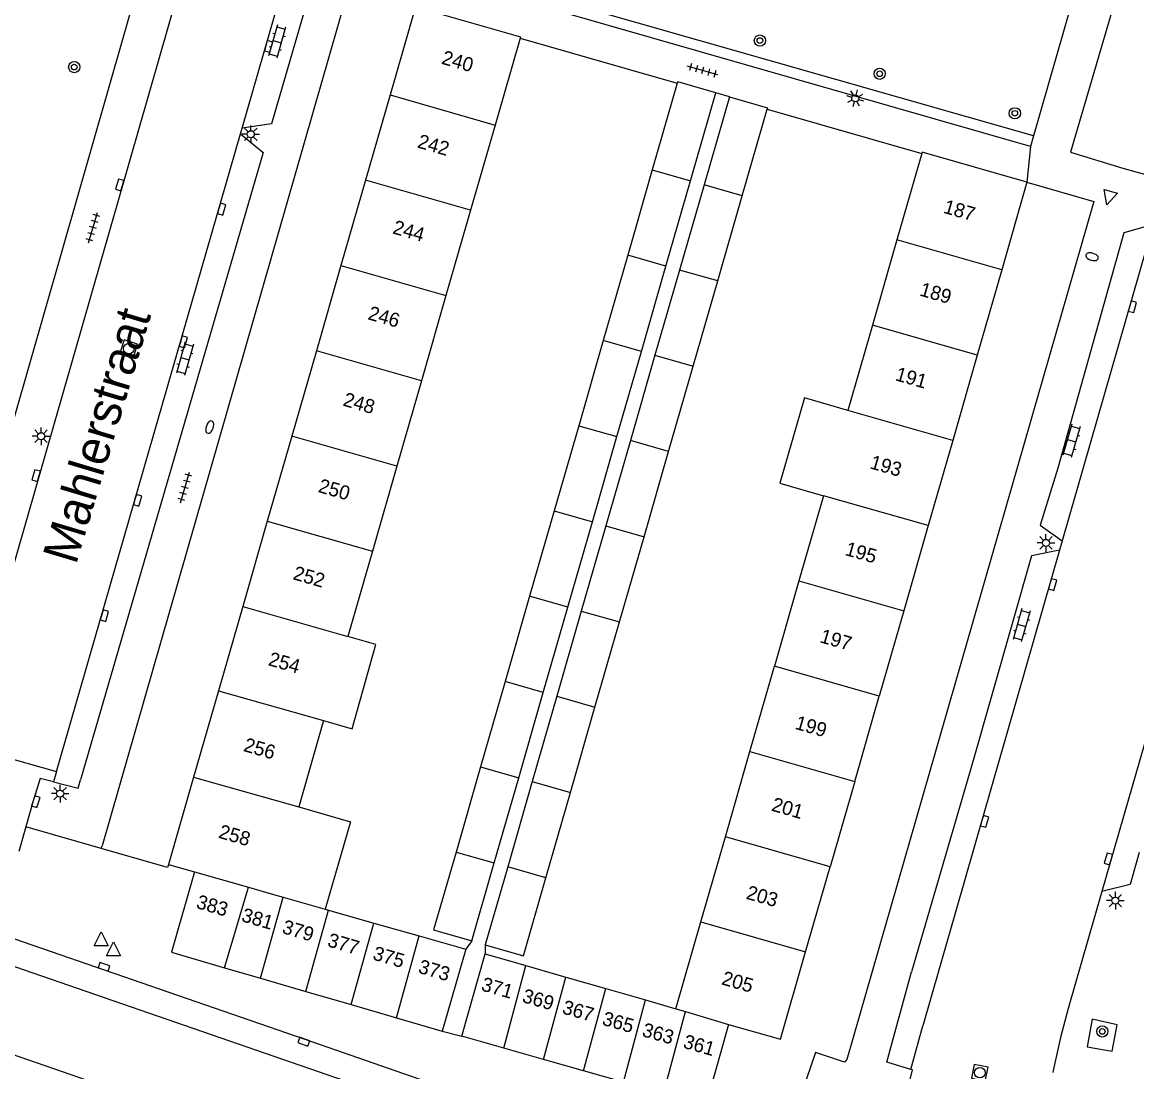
# Model space of a CAD drawing. Extents: x 132999 to 136000, y 398499 to 400501.
# Drawn here: x 133869.6 to 133948.7, y 399785.9 to 399860.4 of the extents above; entities that cross this region are included whole.
import ezdxf

# ---------------------------------------------------------------- set-up
doc = ezdxf.new("R2010")
doc.units = 0
for name, color, linetype in [('gg-afsc-erfafscheiding', 7, 'Continuous'), ('gg-afsc-muur', 7, 'Continuous'), ('gg-anno-huisnummerreeks BGT', 7, 'Continuous'), ('gg-anno-openbare ruimte label', 7, 'Continuous'), ('gg-bbg-bijgebouw', 7, 'Continuous'), ('gg-bbg-gedigitaliseerde bebouwing', 7, 'Continuous'), ('gg-bbg-gedigitaliseerde bijgebouw', 7, 'Continuous'), ('gg-bbg-hoofdgebouw', 7, 'Continuous'), ('gg-bbg-tussenscheiding', 7, 'Continuous'), ('gg-knt-verharding', 7, 'Continuous'), ('gg-knt-verharding nz', 7, 'Continuous'), ('gt-grn-groengrens', 7, 'Continuous'), ('gt-grn-weggrens', 7, 'Continuous'), ('gt-symb-boom', 7, 'Continuous'), ('gt-symb-brandkraan', 7, 'Continuous'), ('gt-symb-klinker verharding', 7, 'Continuous'), ('gt-symb-kolk', 7, 'Continuous'), ('gt-symb-lichtmast', 7, 'Continuous'), ('gt-symb-rioolschacht', 7, 'Continuous'), ('gt-symb-tegel verharding', 7, 'Continuous'), ('gt-symb-waterafsluiter', 7, 'Continuous')]:
    doc.layers.add(name, color=color, linetype=linetype)

# ---------------------------------------------------------------- blocks, each defined once
blk = doc.blocks.new('gt0-BOOM')
at = {"layer": 'gt-symb-boom'}
for radius in [0.4, 0.2]:
    blk.add_circle((0, 0), radius, dxfattribs=at)
blk = doc.blocks.new('gt0-LMAST')
at = {"layer": 'gt-symb-lichtmast'}
for p, q in [((-0.182, 0.173), (-0.447, 0.438)), ((-0.005, 0.246), (-0.005, 0.621)), ((0.172, 0.173), (0.437, 0.438)), ((-0.255, -0.004), (-0.63, -0.004)), ((-0.182, -0.181), (-0.447, -0.446)), ((-0.005, -0.254), (-0.005, -0.629)), ((0.437, -0.446), (0.172, -0.181)), ((0.245, -0.004), (0.62, -0.004))]:
    blk.add_line(p, q, dxfattribs=at)
blk.add_circle((-0.005, -0.004), 0.25, dxfattribs=at)
blk = doc.blocks.new('gt0-KL1')
at = {"layer": 'gt-symb-klinker verharding'}
for p, q in [((-1.15, 0.3), (1.15, 0.3)), ((-1, -0.3), (-1, 0.3)), ((-0.5, 0.3), (-0.5, 0.45)), ((0, -0.3), (0, 0.3)), ((0.5, 0.3), (0.5, 0.45)), ((1, -0.3), (1, 0.3)), ((-1.15, -0.3), (1.15, -0.3)), ((-0.5, -0.45), (-0.5, -0.3)), ((0.5, -0.45), (0.5, -0.3))]:
    blk.add_line(p, q, dxfattribs=at)
blk = doc.blocks.new('gt0-BR')
at = {"layer": 'gt-symb-brandkraan'}
for centre, radius, start, end in [((-0.244, 0), 0.206, 107.56694, 252.43307), ((0.599, -2.664), 3, 106.89205, 107.56694), ((0, -0.691), 0.938, 73.10799, 106.89205), ((-0.599, -2.664), 3, 72.43309, 73.10799), ((0.244, 0), 0.206, 287.56695, 72.43309), ((0.599, 2.664), 3, 252.43307, 253.10797), ((0, 0.691), 0.938, 253.10797, 286.89206), ((-0.599, 2.664), 3, 286.89206, 287.56695)]:
    blk.add_arc(centre, radius, start, end, dxfattribs=at)
blk = doc.blocks.new('gt0-WAFSL')
at = {"layer": 'gt-symb-waterafsluiter'}
for p, q in [((-0.5, -0.333), (0, 0.667)), ((0, 0.667), (0.5, -0.333)), ((0.5, -0.333), (-0.5, -0.333))]:
    blk.add_line(p, q, dxfattribs=at)
blk = doc.blocks.new('gt0-KOLK')
at = {"layer": 'gt-symb-kolk'}
blk.add_lwpolyline([(0, 0), (0.375, 0), (0.375, 0.4), (-0.375, 0.4), (-0.375, 0), (0, 0)], dxfattribs=at)
blk = doc.blocks.new('gt0-RS')
at = {"layer": 'gt-symb-rioolschacht'}
blk.add_lwpolyline([(-0.5, -0.5), (0.5, -0.5), (0.5, 0.5), (-0.5, 0.5)], close=True, dxfattribs=at)
blk.add_circle((0, 0), 0.375, dxfattribs=at)
blk = doc.blocks.new('gt0-TEG1')
at = {"layer": 'gt-symb-tegel verharding'}
for p, q in [((-1.125, 0), (1.125, 0)), ((-0.9, -0.25), (-0.9, 0.25)), ((-0.45, -0.25), (-0.45, 0.25)), ((0, -0.25), (0, 0.25)), ((0.45, -0.25), (0.45, 0.25)), ((0.9, -0.25), (0.9, 0.25))]:
    blk.add_line(p, q, dxfattribs=at)

msp = doc.modelspace()

# ---------------------------------------------------------------- linework, layer by layer
at = {"layer": 'gg-afsc-erfafscheiding'}
for p, q in [((133901.54, 399795.217), (133901.126, 399794.621)), ((133902.492, 399794.922), (133902.488, 399794.288))]:
    msp.add_line(p, q, dxfattribs=at)
at = {"layer": 'gg-afsc-muur'}
for p, q in [((133904.962, 399859.313), (133916.127, 399856.118)), ((133922.505, 399854.281), (133933.482, 399851.123))]:
    msp.add_line(p, q, dxfattribs=at)
at = {"layer": 'gg-bbg-bijgebouw'}
for p, q in [((133883.987, 399793.304), (133886.542, 399792.559)), ((133886.542, 399792.559), (133889.758, 399791.621)), ((133889.758, 399791.621), (133892.974, 399790.683)), ((133892.974, 399790.683), (133896.191, 399789.745)), ((133896.191, 399789.745), (133899.43, 399788.8)), ((133919.75, 399789.26), (133918.14, 399783.52)), ((133903.802, 399787.593), (133900.82, 399788.44)), ((133906.637, 399786.788), (133903.802, 399787.593)), ((133909.476, 399785.981), (133906.637, 399786.788)), ((133912.311, 399785.176), (133909.476, 399785.981))]:
    msp.add_line(p, q, dxfattribs=at)
for points in [[(133918.863, 399855.426), (133916.155, 399856.215), (133916.127, 399856.118)], [(133919.82, 399855.15), (133922.533, 399854.378), (133922.505, 399854.281)]]:
    msp.add_lwpolyline(points, dxfattribs=at)
at = {"layer": 'gg-bbg-gedigitaliseerde bebouwing'}
for p, q in [((133904.962, 399859.313), (133903.189, 399853.148)), ((133903.189, 399853.148), (133901.446, 399847.093)), ((133933.482, 399851.123), (133931.719, 399844.99)), ((133901.446, 399847.093), (133899.705, 399841.04)), ((133931.719, 399844.99), (133929.978, 399838.934)), ((133899.705, 399841.04), (133897.962, 399834.985)), ((133929.978, 399838.934), (133928.239, 399832.88)), ((133897.962, 399834.985), (133896.221, 399828.931)), ((133896.221, 399828.931), (133894.478, 399822.876)), ((133926.498, 399826.825), (133924.758, 399820.771)), ((133894.478, 399822.876), (133892.737, 399816.822)), ((133924.758, 399820.771), (133923.017, 399814.715)), ((133921.277, 399808.661), (133923.017, 399814.715)), ((133891.018, 399810.85), (133889.254, 399804.718)), ((133919.537, 399802.605), (133921.277, 399808.661)), ((133889.254, 399804.718), (133892.922, 399803.663)), ((133892.922, 399803.663), (133891.136, 399797.458)), ((133917.797, 399796.551), (133919.537, 399802.605)), ((133916.027, 399790.396), (133917.797, 399796.551))]:
    msp.add_line(p, q, dxfattribs=at)
for points in [[(133928.239, 399832.88), (133925.148, 399833.764), (133923.416, 399827.706), (133926.498, 399826.825)], [(133891.018, 399810.85), (133893.038, 399810.276), (133894.735, 399816.255), (133892.737, 399816.822)]]:
    msp.add_lwpolyline(points, dxfattribs=at)
at = {"layer": 'gg-bbg-gedigitaliseerde bijgebouw'}
for p, q in [((133916.127, 399856.118), (133914.354, 399849.955)), ((133917.066, 399849.18), (133918.863, 399855.426)), ((133919.82, 399855.15), (133918.023, 399848.906)), ((133920.735, 399848.13), (133922.505, 399854.281)), ((133914.354, 399849.955), (133912.612, 399843.9)), ((133915.324, 399843.125), (133917.066, 399849.18)), ((133918.023, 399848.906), (133916.282, 399842.851)), ((133918.993, 399842.076), (133920.735, 399848.13)), ((133912.612, 399843.9), (133910.87, 399837.847)), ((133913.582, 399837.071), (133915.324, 399843.125)), ((133916.282, 399842.851), (133914.54, 399836.797)), ((133917.252, 399836.022), (133918.993, 399842.076)), ((133910.87, 399837.847), (133909.128, 399831.791)), ((133911.84, 399831.016), (133913.582, 399837.071)), ((133914.54, 399836.797), (133912.798, 399830.742)), ((133915.51, 399829.967), (133917.252, 399836.022)), ((133909.128, 399831.791), (133907.386, 399825.738)), ((133910.098, 399824.962), (133911.84, 399831.016)), ((133912.798, 399830.742), (133911.056, 399824.689)), ((133913.768, 399823.913), (133915.51, 399829.967)), ((133907.386, 399825.738), (133905.644, 399819.683)), ((133908.356, 399818.908), (133910.098, 399824.962)), ((133911.056, 399824.689), (133909.314, 399818.634)), ((133912.026, 399817.859), (133913.768, 399823.913)), ((133905.644, 399819.683), (133903.902, 399813.629)), ((133906.614, 399812.853), (133908.356, 399818.908)), ((133909.314, 399818.634), (133907.572, 399812.579)), ((133910.284, 399811.804), (133912.026, 399817.859)), ((133903.902, 399813.629), (133902.16, 399807.574)), ((133904.872, 399806.798), (133906.614, 399812.853)), ((133907.572, 399812.579), (133905.83, 399806.524)), ((133908.542, 399805.749), (133910.284, 399811.804)), ((133902.16, 399807.574), (133900.419, 399801.52)), ((133903.13, 399800.745), (133904.872, 399806.798)), ((133905.83, 399806.524), (133904.088, 399800.471)), ((133906.8, 399799.695), (133908.542, 399805.749)), ((133901.54, 399795.217), (133903.13, 399800.745)), ((133904.088, 399800.471), (133902.492, 399794.922)), ((133891.136, 399797.458), (133891.367, 399797.392)), ((133891.367, 399797.392), (133894.59, 399796.477)), ((133894.59, 399796.477), (133897.813, 399795.562)), ((133897.813, 399795.562), (133901.126, 399794.621)), ((133901.126, 399794.621), (133899.43, 399788.8)), ((133900.82, 399788.44), (133902.488, 399794.288)), ((133902.488, 399794.288), (133905.376, 399793.458)), ((133905.376, 399793.458), (133908.209, 399792.643)), ((133908.209, 399792.643), (133911.043, 399791.829)), ((133911.043, 399791.829), (133913.875, 399791.015)), ((133913.875, 399791.015), (133916.027, 399790.396))]:
    msp.add_line(p, q, dxfattribs=at)
for points in [[(133900.419, 399801.52), (133898.827, 399795.988), (133901.54, 399795.217)], [(133902.492, 399794.922), (133905.205, 399794.151), (133906.8, 399799.695)]]:
    msp.add_lwpolyline(points, dxfattribs=at)
at = {"layer": 'gg-bbg-hoofdgebouw'}
for p, q in [((133897.54, 399861.53), (133895.74, 399855.279)), ((133895.74, 399855.279), (133893.996, 399849.224)), ((133933.51, 399851.22), (133933.482, 399851.123)), ((133940.95, 399849.08), (133933.51, 399851.22)), ((133893.996, 399849.224), (133892.252, 399843.171)), ((133940.95, 399849.08), (133939.163, 399842.861)), ((133892.252, 399843.171), (133890.509, 399837.117)), ((133939.163, 399842.861), (133937.422, 399836.806)), ((133890.509, 399837.117), (133888.765, 399831.063)), ((133937.422, 399836.806), (133935.681, 399830.752)), ((133888.765, 399831.063), (133887.021, 399825.008)), ((133935.681, 399830.752), (133933.941, 399824.697)), ((133887.021, 399825.008), (133885.278, 399818.955)), ((133933.941, 399824.697), (133932.2, 399818.642)), ((133885.278, 399818.955), (133883.556, 399812.976)), ((133932.2, 399818.642), (133930.459, 399812.587)), ((133883.556, 399812.976), (133881.79, 399806.844)), ((133928.719, 399806.533), (133930.459, 399812.587)), ((133881.79, 399806.844), (133880, 399800.63)), ((133928.719, 399806.533), (133926.978, 399800.477)), ((133880, 399800.63), (133881.86, 399800.12)), ((133925.237, 399794.424), (133926.978, 399800.477))]:
    msp.add_line(p, q, dxfattribs=at)
for points in [[(133897.54, 399861.53), (133904.99, 399859.41), (133904.962, 399859.313)], [(133881.86, 399800.12), (133880.23, 399794.4), (133883.987, 399793.304)], [(133919.75, 399789.26), (133923.46, 399788.24), (133925.237, 399794.424)]]:
    msp.add_lwpolyline(points, dxfattribs=at)
at = {"layer": 'gg-bbg-tussenscheiding'}
for p, q in [((133895.74, 399855.279), (133903.189, 399853.148)), ((133914.354, 399849.955), (133917.066, 399849.18)), ((133901.446, 399847.093), (133893.996, 399849.224)), ((133920.735, 399848.13), (133918.023, 399848.906)), ((133939.163, 399842.861), (133931.719, 399844.99)), ((133915.324, 399843.125), (133912.612, 399843.9)), ((133892.252, 399843.171), (133899.705, 399841.04)), ((133918.993, 399842.076), (133916.282, 399842.851)), ((133937.422, 399836.806), (133929.978, 399838.934)), ((133913.582, 399837.071), (133910.87, 399837.847)), ((133897.962, 399834.985), (133890.509, 399837.117)), ((133914.54, 399836.797), (133917.252, 399836.022)), ((133935.681, 399830.752), (133928.239, 399832.88)), ((133909.128, 399831.791), (133911.84, 399831.016)), ((133896.221, 399828.931), (133888.765, 399831.063)), ((133915.51, 399829.967), (133912.798, 399830.742)), ((133933.941, 399824.697), (133926.498, 399826.825)), ((133887.021, 399825.008), (133894.478, 399822.876)), ((133907.386, 399825.738), (133910.098, 399824.962)), ((133911.056, 399824.689), (133913.768, 399823.913)), ((133924.758, 399820.771), (133932.2, 399818.642)), ((133908.356, 399818.908), (133905.644, 399819.683)), ((133885.278, 399818.955), (133892.737, 399816.822)), ((133909.314, 399818.634), (133912.026, 399817.859)), ((133930.459, 399812.587), (133923.017, 399814.715)), ((133906.614, 399812.853), (133903.902, 399813.629)), ((133883.556, 399812.976), (133891.018, 399810.85)), ((133907.572, 399812.579), (133910.284, 399811.804)), ((133921.277, 399808.661), (133928.719, 399806.533)), ((133881.79, 399806.844), (133889.254, 399804.718)), ((133902.16, 399807.574), (133904.872, 399806.798)), ((133905.83, 399806.524), (133908.542, 399805.749)), ((133926.978, 399800.477), (133919.537, 399802.605)), ((133900.419, 399801.52), (133903.13, 399800.745)), ((133881.86, 399800.12), (133885.688, 399799.014)), ((133906.8, 399799.695), (133904.088, 399800.471)), ((133883.987, 399793.304), (133885.688, 399799.014)), ((133885.688, 399799.014), (133887.465, 399798.5)), ((133886.542, 399792.559), (133888.144, 399798.307)), ((133887.465, 399798.5), (133888.144, 399798.307)), ((133888.144, 399798.307), (133891.136, 399797.458)), ((133889.758, 399791.621), (133891.367, 399797.392)), ((133917.797, 399796.551), (133925.237, 399794.424)), ((133892.974, 399790.683), (133894.59, 399796.477)), ((133896.191, 399789.745), (133897.813, 399795.562)), ((133903.802, 399787.593), (133905.376, 399793.458)), ((133906.637, 399786.788), (133908.209, 399792.643)), ((133909.476, 399785.981), (133911.043, 399791.829)), ((133912.311, 399785.176), (133913.875, 399791.015)), ((133916.027, 399790.396), (133916.706, 399790.189)), ((133915.147, 399784.37), (133916.706, 399790.189)), ((133916.706, 399790.189), (133919.75, 399789.26))]:
    msp.add_line(p, q, dxfattribs=at)
at = {"layer": 'gg-knt-verharding'}
for p, q in [((133882.949, 399870.436), (133866.699, 399813.915)), ((133885.233, 399852.932), (133888.622, 399864.694)), ((133941.2, 399851.61), (133893.48, 399865.33)), ((133892.79, 399862.87), (133875.29, 399801.97)), ((133885.112, 399852.512), (133885.233, 399852.932)), ((133872.062, 399807.233), (133885.112, 399852.512)), ((133941.418, 399852.373), (133941.2, 399851.61)), ((133949.908, 399846.073), (133943.458, 399823.622)), ((133955.595, 399831.17), (133946.272, 399798.724)), ((133943.458, 399823.622), (133943.268, 399822.96)), ((133943.268, 399822.96), (133933.563, 399789.178)), ((133865.323, 399809.134), (133872.062, 399807.233)), ((133869.879, 399803.307), (133869.38, 399801.553)), ((133875.233, 399801.769), (133875.29, 399801.97)), ((133932.715, 399786.085), (133933.563, 399789.178))]:
    msp.add_line(p, q, dxfattribs=at)
for points in [[(133871.65, 399885.93), (133880.13, 399871.06), (133867.907, 399828.505)], [(133958.108, 399874.618), (133951.53, 399876.783), (133944.047, 399851.214), (133947.757, 399850.082), (133950.816, 399849.236)], [(133888.622, 399864.694), (133890.346, 399863.666), (133887.315, 399853.241), (133885.233, 399852.932)], [(133941.602, 399862.392), (133944.08, 399861.68), (133941.418, 399852.373)], [(133885.112, 399852.512), (133886.723, 399851.203), (133873.765, 399806.637)], [(133940.95, 399849.08), (133945.69, 399847.71), (133928.16, 399786.79)], [(133949.908, 399846.073), (133947.825, 399845.491), (133943.134, 399828.769), (133941.884, 399824.734), (133943.458, 399823.622)], [(133943.268, 399822.96), (133941.27, 399822.558), (133937.08, 399807.849), (133932.754, 399793.001)], [(133871.848, 399806.494), (133870.901, 399806.731), (133870.404, 399805.156), (133869.879, 399803.307)], [(133871.848, 399806.494), (133873.596, 399806.056), (133873.765, 399806.637)], [(133880, 399800.63), (133879.936, 399800.418), (133875.233, 399801.769)], [(133948.915, 399801.492), (133948.262, 399799.211), (133946.272, 399798.724)], [(133946.272, 399798.724), (133943.88, 399790.4), (133943.327, 399788.343)], [(133867.755, 399795.796), (133889.679, 399788.239), (133915.457, 399779.26), (133921.516, 399777.192)], [(133932.715, 399786.085), (133931.007, 399786.596), (133932.754, 399793.001)], [(133947.001, 399787.374), (133947.345, 399789.259), (133945.572, 399789.642), (133945.218, 399787.681), (133947.001, 399787.374)], [(133943.327, 399788.343), (133942.816, 399786.002), (133942.79, 399785.856)], [(133928.16, 399786.79), (133927.999, 399786.591), (133925.929, 399787.277), (133924.987, 399784.52)], [(133932.04, 399783.177), (133932.658, 399785.361), (133932.834, 399786.05), (133932.715, 399786.085)]]:
    msp.add_lwpolyline(points, dxfattribs=at)
at = {"layer": 'gg-knt-verharding nz'}
msp.add_line((133872.062, 399807.233), (133871.848, 399806.494), dxfattribs=at)
for points in [[(133921.048, 399775.4), (133824.187, 399808.896), (133747.107, 399835.641)], [(133919.1, 399769.74), (133820.985, 399803.762), (133742.331, 399830.913)]]:
    msp.add_lwpolyline(points, dxfattribs=at)
at = {"layer": 'gt-grn-groengrens'}
msp.add_lwpolyline([(133941.418, 399852.373), (133894.427, 399865.812), (133897.148, 399875.167)], dxfattribs=at)
at = {"layer": 'gt-grn-weggrens'}
for p, q in [((133919.82, 399855.15), (133918.863, 399855.426)), ((133941.2, 399851.61), (133940.95, 399849.08)), ((133875.233, 399801.769), (133869.879, 399803.307)), ((133899.43, 399788.8), (133900.82, 399788.44))]:
    msp.add_line(p, q, dxfattribs=at)

# ---------------------------------------------------------------- block references
at = {"layer": 'gt-symb-boom'}
for p in [(133921.987, 399859.144), (133873.315, 399857.262), (133930.492, 399856.785), (133940.087, 399853.979), (133946.297, 399788.777)]:
    msp.add_blockref('gt0-BOOM', p, dxfattribs=at)
at = {"layer": 'gt-symb-brandkraan'}
for p, rotation in [((133945.568, 399843.797), 163.97589033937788), ((133882.935, 399831.693), 71.40202220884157)]:
    msp.add_blockref('gt0-BR', p, dxfattribs=dict(at, rotation=rotation))
at = {"layer": 'gt-symb-klinker verharding'}
for p, rotation in [((133887.718, 399859.076), -106.02410965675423), ((133881.173, 399836.555), -106.0241096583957), ((133944.111, 399830.721), -106.0241096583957), ((133940.563, 399817.625), -106.02410965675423)]:
    msp.add_blockref('gt0-KL1', p, dxfattribs=dict(at, rotation=rotation))
at = {"layer": 'gt-symb-kolk'}
for p, rotation in [((133886.919, 399858.782), -106.0762028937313), ((133876.738, 399848.843), 74.0309834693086), ((133883.587, 399847.227), -106.26020470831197), ((133948.245, 399840.299), -106.13420459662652), ((133880.874, 399837.806), -106.0762028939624), ((133870.807, 399828.199), 73.79481462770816), ((133877.63, 399826.551), -106.13420459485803), ((133942.579, 399820.568), -105.89818708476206), ((133875.268, 399818.358), -106.0762028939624), ((133870.404, 399805.156), -107.50855764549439), ((133937.748, 399803.75), -105.96901653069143), ((133946.917, 399800.976), 74.5188140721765), ((133875.362, 399793.173), -19.021922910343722), ((133889.679, 399788.239), 160.7663153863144)]:
    msp.add_blockref('gt0-KOLK', p, dxfattribs=dict(at, rotation=rotation))
at = {"layer": 'gt-symb-lichtmast', "rotation": -16.024109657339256}
msp.add_blockref('gt0-LMAST', (133928.761, 399855.041), dxfattribs=at)
at = {"layer": 'gt-symb-lichtmast'}
for p in [(133885.856, 399852.497), (133870.97, 399831.053), (133942.299, 399823.478), (133872.322, 399805.674), (133947.226, 399798.073)]:
    msp.add_blockref('gt0-LMAST', p, dxfattribs=at)
at = {"layer": 'gt-symb-rioolschacht'}
for p, rotation in [((133877.19, 399837.265), 72.3076991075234), ((133937.6, 399785.85), 78.34159837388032)]:
    msp.add_blockref('gt0-RS', p, dxfattribs=dict(at, rotation=rotation))
at = {"layer": 'gt-symb-tegel verharding'}
for p, rotation in [((133917.919, 399857.019), 163.97589034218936), ((133874.649, 399845.865), 73.9758903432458), ((133881.182, 399827.41), 73.97589034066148)]:
    msp.add_blockref('gt0-TEG1', p, dxfattribs=dict(at, rotation=rotation))
at = {"layer": 'gt-symb-waterafsluiter', "rotation": 163.97589034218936}
msp.add_blockref('gt0-WAFSL', (133946.813, 399848.121), dxfattribs=at)
at = {"layer": 'gt-symb-waterafsluiter'}
for p in [(133875.223, 399795.192), (133876.105, 399794.475)]:
    msp.add_blockref('gt0-WAFSL', p, dxfattribs=at)

# ---------------------------------------------------------------- texts
at = {"layer": 'gg-anno-huisnummerreeks BGT'}
for s, rotation, p in [('240', 343.9, (133899.331, 399857.508)), ('242', 343.9, (133897.619, 399851.561)), ('187', 344, (133934.956, 399846.921)), ('244', 343.9, (133895.861, 399845.459)), ('189', 344, (133933.268, 399841.049)), ('246', 343.9, (133894.105, 399839.362)), ('191', 344, (133931.538, 399835.033)), ('248', 343.9, (133892.339, 399833.23)), ('193', 344, (133929.739, 399828.775)), ('250', 343.9, (133890.573, 399827.098)), ('195', 344, (133927.97, 399822.62)), ('252', 343.9, (133888.788, 399820.9)), ('197', 344, (133926.189, 399816.426)), ('254', 343.9, (133887.031, 399814.799)), ('199', 344, (133924.421, 399810.276)), ('256', 343.9, (133885.275, 399808.702)), ('201', 344, (133922.752, 399804.469)), ('258', 343.9, (133883.501, 399802.542)), ('203', 344, (133920.952, 399798.212)), ('383', 343.7, (133881.914, 399797.555)), ('381', 343.7, (133885.125, 399796.619)), ('379', 343.7, (133888.011, 399795.777)), ('377', 343.7, (133891.227, 399794.839)), ('375', 343.7, (133894.443, 399793.901)), ('373', 343.7, (133897.672, 399792.959)), ('371', 344.1, (133902.146, 399791.702)), ('205', 344, (133919.205, 399792.132)), ('369', 344.1, (133905.054, 399790.876)), ('367', 344.1, (133907.892, 399790.07)), ('365', 344.1, (133910.728, 399789.264)), ('363', 344.1, (133913.565, 399788.459)), ('361', 344.1, (133916.478, 399787.631))]:
    msp.add_text(s, height=1, rotation=rotation, dxfattribs=at).set_placement(p)
at = {"layer": 'gg-anno-openbare ruimte label'}
msp.add_text('Mahlerstraat', height=2.5, rotation=73.3, dxfattribs=at).set_placement((133873.439, 399821.858))

doc.saveas('drawing.dxf')
